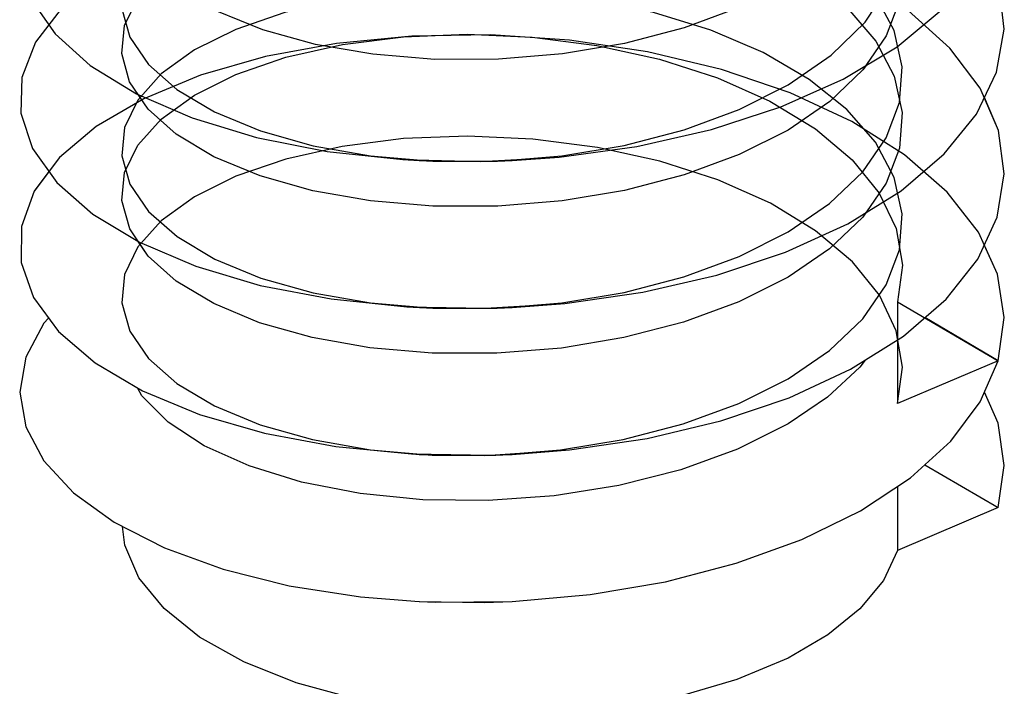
# Paper-space layout '005_EXP_CORICANT_PE_DRAWING_3_1' of a CAD drawing. Header units: millimetres. Extents: x 6 to 413, y 7 to 290.
# Tile 303 of 362: x 198.289 to 198.811, y 272.612 to 272.966. Entities that reach past the tile are written whole.
import ezdxf

# ---------------------------------------------------------------- set-up
doc = ezdxf.new("R2010")
doc.units = ezdxf.units.MM
doc.header["$LTSCALE"] = 23.1
doc.layers.get('0').update_dxf_attribs({"linetype": 'CONTINUOUS'})
doc.layers.add('124100000694A_M3X4P5_C_NI_BL37', color=7, linetype='CONTINUOUS')

# ---------------------------------------------------------------- blocks, each defined once
blk = doc.blocks.new('124100000694A_M3X4P5_C_NI_BL37', base_point=(198.54951, 273.10271))
at = {"layer": '124100000694A_M3X4P5_C_NI_BL37', "color": 7, "linetype": 'Continuous'}
for p, q in [((198.35658, 272.91826), (198.35131, 272.92606)), ((198.35657, 272.84033), (198.3513, 272.84812)), ((198.8073, 272.78488), (198.7683, 272.80772)), ((198.79775, 272.76304), (198.80729, 272.78488)), ((198.76837, 272.72973), (198.8073, 272.70694)), ((198.75397, 272.71834), (198.75397, 272.68417)), ((198.8073, 272.70694), (198.75397, 272.68417))]:
    blk.add_line(p, q, dxfattribs=at)
for points in [[(198.79575, 272.91567), (198.80642, 272.93794), (198.81048, 272.96073), (198.80778, 272.98374), (198.79996, 273.00247)], [(198.47581, 272.94736), (198.44527, 272.95262), (198.41746, 272.9603), (198.39309, 272.97018), (198.37298, 272.98187), (198.35766, 272.99501)], [(198.75364, 272.95141), (198.77706, 272.9708), (198.79462, 272.99189)], [(198.69589, 272.98515), (198.66998, 272.97213), (198.64087, 272.96138), (198.60921, 272.95312), (198.57622, 272.94756), (198.54244, 272.94472), (198.50856, 272.94466), (198.47581, 272.94736)], [(198.29482, 272.97634), (198.30724, 272.95829), (198.32593, 272.94151), (198.35039, 272.92646)], [(198.304, 272.963), (198.29684, 272.95372), (198.28964, 272.93511), (198.28912, 272.91612), (198.29535, 272.89734)], [(198.692, 272.91942), (198.72505, 272.93417), (198.75364, 272.95141)], [(198.73719, 272.94149), (198.73558, 272.93914), (198.71804, 272.92235), (198.69589, 272.9072)], [(198.35039, 272.92646), (198.37992, 272.91362), (198.41403, 272.90328), (198.45158, 272.89586), (198.49161, 272.89157), (198.50031, 272.89108)], [(198.79639, 272.83874), (198.80675, 272.86103), (198.8105, 272.88392), (198.80748, 272.90689), (198.79993, 272.92438)], [(198.47449, 272.86958), (198.44387, 272.875), (198.41598, 272.88286), (198.39153, 272.893), (198.37154, 272.90496), (198.35658, 272.91826)], [(198.54959, 272.8911), (198.57453, 272.89288), (198.61576, 272.89855), (198.65528, 272.90746), (198.692, 272.91942)], [(198.75577, 272.87498), (198.77871, 272.89452), (198.79575, 272.91567)], [(198.69589, 272.9072), (198.66993, 272.89416), (198.64079, 272.88341), (198.60919, 272.87517), (198.57616, 272.86961), (198.54197, 272.86676), (198.5076, 272.86676), (198.47449, 272.86958)], [(198.29535, 272.89734), (198.30817, 272.87932), (198.32725, 272.8626), (198.35205, 272.84767)], [(198.50031, 272.89108), (198.53283, 272.89057), (198.54959, 272.8911)], [(198.50069, 272.89105), (198.50748, 272.89071), (198.54179, 272.8907), (198.54956, 272.89109)], [(198.30404, 272.88513), (198.29627, 272.87474), (198.28942, 272.85603), (198.28932, 272.83701), (198.29589, 272.81837)], [(198.69457, 272.84247), (198.72747, 272.8575), (198.75577, 272.87498)], [(198.73711, 272.86345), (198.73547, 272.86108), (198.7179, 272.84429), (198.69589, 272.82926)], [(198.35205, 272.84767), (198.38191, 272.83496), (198.41608, 272.82483), (198.45364, 272.81761), (198.49369, 272.81349), (198.50045, 272.81313)], [(198.8073, 272.78488), (198.81051, 272.80775), (198.80698, 272.83068), (198.79988, 272.84625)], [(198.69589, 272.82926), (198.66982, 272.81617), (198.64047, 272.80537), (198.60887, 272.79716), (198.57574, 272.79161), (198.54152, 272.7888), (198.50717, 272.78884), (198.47413, 272.79169), (198.44354, 272.79713), (198.41572, 272.80501), (198.39138, 272.81513), (198.37144, 272.82709), (198.35657, 272.84033)], [(198.54959, 272.81315), (198.57753, 272.81524), (198.61885, 272.82117), (198.65802, 272.83028), (198.69457, 272.84247)], [(198.75705, 272.79797), (198.77968, 272.81757), (198.79639, 272.83874)], [(198.29589, 272.81837), (198.30907, 272.80042), (198.32853, 272.78374), (198.35371, 272.7689), (198.38387, 272.75632), (198.41829, 272.74637), (198.45608, 272.73931), (198.5003, 272.7352)], [(198.50045, 272.81313), (198.53545, 272.81267), (198.54959, 272.81315)], [(198.50063, 272.81312), (198.50747, 272.81277), (198.54171, 272.81275), (198.54956, 272.81315)], [(198.30387, 272.8075), (198.30134, 272.80477), (198.29174, 272.78677), (198.28852, 272.76825), (198.29173, 272.7498), (198.30129, 272.73186), (198.31703, 272.71482), (198.33856, 272.69925)], [(198.54953, 272.73521), (198.58003, 272.73756), (198.6212, 272.74367), (198.66022, 272.75296), (198.69644, 272.76526), (198.72905, 272.7804), (198.75705, 272.79797)], [(198.73674, 272.78522), (198.7339, 272.78136), (198.71681, 272.76548), (198.69589, 272.75132)], [(198.69589, 272.75132), (198.66913, 272.73793), (198.63895, 272.72696), (198.60622, 272.71866), (198.57186, 272.7132), (198.53686, 272.7107), (198.50223, 272.71114), (198.46895, 272.71446), (198.43797, 272.72051), (198.41018, 272.72906), (198.38638, 272.73979), (198.36724, 272.75235), (198.35331, 272.7663), (198.35096, 272.77052)], [(198.8073, 272.70694), (198.81051, 272.72927), (198.80729, 272.75169), (198.80003, 272.76826)], [(198.54953, 272.65726), (198.59101, 272.66091), (198.63081, 272.66768), (198.66836, 272.67744), (198.70309, 272.69005), (198.73419, 272.7053), (198.76076, 272.72282), (198.78211, 272.74221), (198.79775, 272.76304)], [(198.5003, 272.7352), (198.538, 272.73478), (198.54953, 272.73521)], [(198.5005, 272.73518), (198.53475, 272.73458), (198.54953, 272.73521)], [(198.33856, 272.69925), (198.36526, 272.68561), (198.39644, 272.67429), (198.43139, 272.66557), (198.4692, 272.65971), (198.5003, 272.65725)], [(198.69589, 272.62717), (198.66878, 272.61576), (198.63818, 272.60683), (198.60498, 272.60064), (198.57016, 272.59737), (198.53473, 272.59712), (198.49974, 272.59989), (198.4662, 272.60561), (198.43511, 272.6141), (198.40736, 272.62512), (198.38378, 272.63834), (198.36506, 272.65338), (198.35174, 272.6698), (198.34422, 272.68711), (198.34295, 272.69701)], [(198.75396, 272.68416), (198.74639, 272.66838), (198.73396, 272.65337), (198.71699, 272.63953), (198.69589, 272.62717)], [(198.5003, 272.65725), (198.50903, 272.65691), (198.54953, 272.65726)], [(198.5005, 272.65724), (198.53475, 272.65664), (198.54953, 272.65726)]]:
    blk.add_lwpolyline(points, dxfattribs=at)

psp = doc.layouts.new('005_EXP_CORICANT_PE_DRAWING_3_1')

# ---------------------------------------------------------------- linework, layer by layer
at = {"color": 6, "linetype": 'Continuous'}
for p, q in [((198.75396, 272.81611), (198.8073, 272.78488)), ((198.8073, 272.78489), (198.75396, 272.76211))]:
    psp.add_line(p, q, dxfattribs=at)
at = {"color": 2, "linetype": 'Continuous'}
psp.add_line((198.75397, 272.81611), (198.75397, 272.76211), dxfattribs=at)
for points in [[(198.69589, 272.93115), (198.71872, 272.94684), (198.73675, 272.96447), (198.74911, 272.98332), (198.75552, 273.00273), (198.75597, 273.02248), (198.75038, 273.04211), (198.73889, 273.06102), (198.72204, 273.07853), (198.69995, 273.09456), (198.67336, 273.10853), (198.64349, 273.11993)], [(198.40315, 273.09254), (198.42913, 273.10151), (198.45849, 273.10822), (198.49033, 273.11239), (198.52365, 273.11386), (198.558, 273.11252), (198.59213, 273.10833), (198.62503, 273.10135), (198.65579, 273.09174), (198.68359, 273.07973), (198.70769, 273.06559), (198.72747, 273.04965), (198.74241, 273.03228), (198.75213, 273.01388), (198.75634, 272.99488), (198.75491, 272.97574), (198.74795, 272.9571), (198.73556, 272.93912), (198.71803, 272.92234), (198.69588, 272.9072)], [(198.69588, 272.8532), (198.71785, 272.86819), (198.73546, 272.88501), (198.74793, 272.90306), (198.75491, 272.92172), (198.75634, 272.9408), (198.75208, 272.96), (198.74219, 272.97861), (198.72713, 272.99598), (198.70713, 273.01197), (198.68273, 273.02617), (198.65493, 273.03806), (198.62448, 273.0475), (198.59152, 273.05443), (198.55724, 273.05858), (198.52308, 273.05986), (198.49001, 273.05837), (198.45827, 273.05418), (198.42909, 273.0475), (198.40315, 273.03855)], [(198.40315, 273.03855), (198.38118, 273.02763), (198.36357, 273.01494), (198.35109, 273.001), (198.34412, 272.98642), (198.34268, 272.97142), (198.34693, 272.95641), (198.3568, 272.94196), (198.37183, 272.92869), (198.39177, 272.91682), (198.41617, 272.90674), (198.44402, 272.8989), (198.47449, 272.89353), (198.50748, 272.89071), (198.54179, 272.8907), (198.57595, 272.89352), (198.609, 272.89907), (198.64076, 272.90735), (198.66993, 272.91811), (198.69589, 272.93115)], [(198.69589, 272.98514), (198.66998, 272.97213), (198.64087, 272.96138), (198.60921, 272.95312), (198.57622, 272.94756), (198.54244, 272.94473), (198.50856, 272.94466), (198.47581, 272.94736), (198.44527, 272.95262), (198.41746, 272.9603), (198.39308, 272.97017), (198.37298, 272.98187), (198.35766, 272.99501), (198.34746, 273.00934), (198.3428, 273.0243), (198.34381, 273.03928)], [(198.40314, 273.0146), (198.42916, 273.02358), (198.45841, 273.03026), (198.49, 273.03442), (198.52308, 273.03592), (198.55728, 273.03463), (198.59165, 273.03046), (198.62472, 273.02349), (198.65532, 273.01398), (198.68316, 273.002), (198.70756, 272.98774), (198.72753, 272.97164), (198.74245, 272.95428), (198.7522, 272.93572), (198.75637, 272.91657), (198.75486, 272.89758), (198.7479, 272.87904), (198.73547, 272.86108), (198.71791, 272.84429), (198.69588, 272.82926)], [(198.69588, 272.9072), (198.66993, 272.89416), (198.64079, 272.88341), (198.60919, 272.87517), (198.57616, 272.86961), (198.54198, 272.86676), (198.5076, 272.86676), (198.47449, 272.86958), (198.44387, 272.87499), (198.41598, 272.88286), (198.39153, 272.893), (198.37154, 272.90496), (198.35658, 272.91826), (198.34681, 272.93271), (198.34266, 272.94773), (198.34416, 272.96264), (198.35114, 272.97712), (198.36356, 272.99098), (198.38112, 273.00365), (198.40314, 273.0146)], [(198.69588, 272.77526), (198.71788, 272.79028), (198.73547, 272.80708), (198.74793, 272.8251), (198.75489, 272.84373), (198.75635, 272.86283), (198.75207, 272.88208), (198.74217, 272.90069), (198.72711, 272.91805), (198.70705, 272.93409), (198.68266, 272.94825), (198.65493, 272.96012), (198.62451, 272.96954), (198.59165, 272.97647), (198.55745, 272.98062), (198.5233, 272.98192), (198.49015, 272.98044), (198.45845, 272.97627), (198.42913, 272.96957), (198.40314, 272.9606)], [(198.40314, 272.9606), (198.38117, 272.94968), (198.36356, 272.93699), (198.3511, 272.92307), (198.34412, 272.9085), (198.34268, 272.8935), (198.34695, 272.87842), (198.35686, 272.86395), (198.37193, 272.85068), (198.39197, 272.83878), (198.41637, 272.82873), (198.44413, 272.82094), (198.47456, 272.81557), (198.50747, 272.81277), (198.54171, 272.81275), (198.57586, 272.81557), (198.60898, 272.82112), (198.64069, 272.82939), (198.66993, 272.84016), (198.69588, 272.8532)], [(198.40314, 272.93666), (198.42968, 272.94578), (198.45969, 272.95255), (198.49197, 272.95664), (198.52576, 272.95797), (198.56015, 272.95646), (198.59448, 272.95204), (198.62772, 272.94475), (198.65854, 272.93483), (198.68629, 272.92246), (198.71035, 272.90785), (198.72982, 272.89145), (198.74415, 272.87379), (198.75319, 272.85495), (198.7565, 272.8355), (198.75396, 272.81611)], [(198.69588, 272.82926), (198.66982, 272.81617), (198.64047, 272.80537), (198.60887, 272.79715), (198.57574, 272.79161), (198.54152, 272.7888), (198.50717, 272.78884), (198.47413, 272.79169), (198.44354, 272.79713), (198.41572, 272.80501), (198.39138, 272.81513), (198.37144, 272.82709), (198.35657, 272.84033), (198.34683, 272.85473), (198.34267, 272.86975), (198.34416, 272.88469), (198.35113, 272.89916), (198.36354, 272.91303), (198.38112, 272.92571), (198.40314, 272.93666)], [(198.75396, 272.76211), (198.7565, 272.78142), (198.75325, 272.80075), (198.7443, 272.81955), (198.72995, 272.83732), (198.71048, 272.85375), (198.68648, 272.86837), (198.65866, 272.88079), (198.62782, 272.89073), (198.5948, 272.89799), (198.56051, 272.90243), (198.52588, 272.90398), (198.492, 272.90265), (198.45956, 272.89853), (198.42964, 272.89177), (198.40314, 272.88266)], [(198.40314, 272.88266), (198.38112, 272.87171), (198.3636, 272.85909), (198.35116, 272.84521), (198.34413, 272.8306), (198.34269, 272.81549), (198.34695, 272.80048), (198.35678, 272.78609), (198.37188, 272.77277), (198.3918, 272.76092), (198.41599, 272.75092), (198.44378, 272.74308), (198.47443, 272.73765), (198.50713, 272.73484), (198.54103, 272.73478), (198.5752, 272.73755), (198.60842, 272.74306), (198.64027, 272.75132), (198.66973, 272.76213), (198.69588, 272.77526)]]:
    psp.add_lwpolyline(points, dxfattribs=at)
at = {"color": 6, "linetype": 'Continuous'}
for points in [[(198.31051, 272.97147), (198.29684, 272.95372), (198.28964, 272.93512), (198.28912, 272.91612), (198.29535, 272.89734), (198.30817, 272.87932), (198.32725, 272.8626), (198.35205, 272.84767), (198.3819, 272.83496), (198.41608, 272.82483), (198.45364, 272.81761), (198.49369, 272.81349), (198.53545, 272.81267), (198.57753, 272.81524), (198.61885, 272.82117), (198.65802, 272.83028), (198.69457, 272.84247), (198.72748, 272.8575), (198.75577, 272.87498), (198.77871, 272.89452), (198.79575, 272.91567), (198.80643, 272.93794), (198.81048, 272.96073), (198.80778, 272.98374)], [(198.29482, 272.97634), (198.30724, 272.95829), (198.32593, 272.94151), (198.35039, 272.92646), (198.37992, 272.91362), (198.41403, 272.90328), (198.45158, 272.89586), (198.4916, 272.89157), (198.53283, 272.89057), (198.57453, 272.89288), (198.61576, 272.89855), (198.65528, 272.90746), (198.69201, 272.91942), (198.72506, 272.93417), (198.75364, 272.95141), (198.77706, 272.9708)], [(198.8073, 272.78489), (198.81051, 272.80775), (198.80698, 272.83068), (198.79678, 272.85306), (198.78025, 272.87427), (198.75762, 272.89404), (198.72961, 272.91174), (198.69691, 272.92699), (198.6606, 272.93937), (198.62135, 272.94873), (198.58007, 272.95488), (198.53804, 272.95765), (198.49648, 272.95705), (198.45641, 272.95317), (198.41875, 272.94618), (198.38441, 272.9363), (198.35425, 272.92381), (198.32914, 272.90912), (198.30966, 272.89265), (198.29626, 272.87474), (198.28941, 272.85603), (198.28931, 272.83701), (198.29589, 272.81837), (198.30907, 272.80042), (198.32852, 272.78374), (198.35371, 272.7689), (198.38387, 272.75632), (198.41829, 272.74637), (198.45608, 272.73931), (198.49621, 272.73541), (198.538, 272.73478), (198.58003, 272.73756), (198.6212, 272.74367), (198.66022, 272.75296), (198.69644, 272.76526), (198.72905, 272.7804), (198.75705, 272.79797), (198.77968, 272.81757), (198.79639, 272.83874), (198.80675, 272.86103), (198.81051, 272.88393), (198.80748, 272.9069), (198.7978, 272.92932), (198.78169, 272.95068), (198.7595, 272.97058)]]:
    psp.add_lwpolyline(points, dxfattribs=at)

# ---------------------------------------------------------------- block references
at = {"layer": '124100000694A_M3X4P5_C_NI_BL37'}
psp.add_blockref('124100000694A_M3X4P5_C_NI_BL37', (198.54951, 273.10271), dxfattribs=at)

doc.saveas('drawing.dxf')
